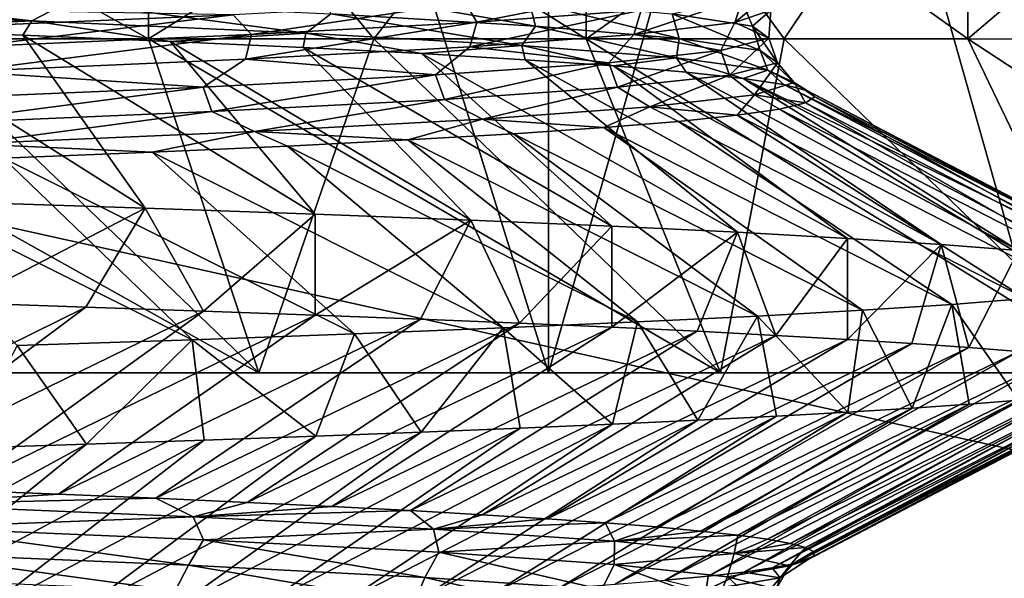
# Model space of a CAD drawing. Header units: metres. Extents: x -205 to 205, y -104 to 104.
# Tile 471 of 656: x -121.21 to -118.26, y 32.73 to 34.4. Entities that reach past the tile are written whole.
import ezdxf

# ---------------------------------------------------------------- set-up
doc = ezdxf.new("R2010")
doc.units = ezdxf.units.M
doc.layers.add('solid_01_2-CONSUMER_EHM_BOX_SW0001', color=7, linetype='CONTINUOUS')

msp = doc.modelspace()

# ---------------------------------------------------------------- linework, layer by layer
at = {"layer": 'solid_01_2-CONSUMER_EHM_BOX_SW0001'}
for points in [[(-200.010849, -74.958488), (-200.010773, 75.041512), (-0.010778, 75.04142)], [(-0.010849, -74.95858), (-200.010849, -74.958488), (-0.010778, 75.04142)], [(-112.002922, 40.641869, 63.099998), (-150.011154, -40.548634, 63.099998), (-150.011002, -39.448967, 63.099998)], [(-112.002922, 40.641869, 63.099998), (-112.003082, 39.542202, 63.099998), (-150.011154, -40.548634, 63.099998)], [(-112.002922, 40.641869, 63.099998), (-150.011002, -39.448967, 63.099998), (-149.999695, 39.547642, 63.099998)], [(-149.501312, 40.049267, 6), (-149.502487, 31.849266, 6), (-112.502487, 31.843967, 6)], [(-112.501312, 40.043968, 6), (-149.501312, 40.049267, 6), (-112.502487, 31.843967, 6)], [(-150.011154, -40.548634, 63.099998), (-112.003082, 39.542202, 63.099998), (-112.014389, -39.454407, 63.099998)], [(-121.276031, 33.345222, 39.288174), (-119.624977, 33.344986, 38.059025), (-121.275208, 38.630074, 39.288136)], [(-119.624954, 33.344986, 10.940993), (-121.276001, 33.345222, 9.711843), (-121.275208, 38.630074, 9.711865)], [(-119.624954, 33.344986, 10.940993), (-121.275208, 38.630074, 9.711865), (-119.624176, 38.629837, 10.941013)], [(-119.624977, 33.344986, 38.059025), (-119.624176, 38.629837, 38.058987), (-121.275208, 38.630074, 39.288136)], [(-119.624977, 33.344986, 38.059025), (-118.127754, 33.344772, 36.646477), (-119.624176, 38.629837, 38.058987)], [(-119.624954, 33.344986, 10.940993), (-119.624176, 38.629837, 10.941013), (-118.127007, 38.629623, 12.353523)], [(-118.127739, 33.344772, 12.353545), (-119.624954, 33.344986, 10.940993), (-118.127007, 38.629623, 12.353523)], [(-118.127754, 33.344772, 36.646477), (-118.127007, 38.629623, 36.646477), (-119.624176, 38.629837, 38.058987)], [(-173.512405, -37.4473, 108.5), (-88.501671, 37.540531, 108.5), (-173.501678, 37.5527, 108.5)], [(-173.512405, -37.4473, 108.5), (-88.512413, -37.459469, 108.5), (-88.501671, 37.540531, 108.5)], [(-122.282349, 34.345367, 37.132809), (-122.282219, 35.161095, 37.132801), (-120.823082, 35.160889, 35.989639)], [(-121.535507, 34.345261, 36.583275), (-122.282349, 34.345367, 37.132809), (-120.823082, 35.160889, 35.989639)], [(-120.823204, 34.345158, 13.010353), (-120.823082, 35.160889, 13.01036), (-122.282219, 35.161095, 11.867198)], [(-121.535507, 34.345261, 12.416727), (-120.823204, 34.345158, 13.010353), (-122.282219, 35.161095, 11.867198)], [(-120.823204, 34.345158, 35.989647), (-121.535507, 34.345261, 36.583275), (-120.823082, 35.160889, 35.989639)], [(-120.823204, 34.345158, 13.010353), (-120.148048, 34.345062, 13.645904), (-120.823082, 35.160889, 13.01036)], [(-120.823204, 34.345158, 35.989647), (-120.823082, 35.160889, 35.989639), (-119.512375, 35.160698, 34.678932)], [(-120.148048, 34.345062, 35.354095), (-120.823204, 34.345158, 35.989647), (-119.512375, 35.160698, 34.678932)], [(-119.512497, 34.344971, 14.321059), (-119.512375, 35.160698, 14.321067), (-120.823082, 35.160889, 13.01036)], [(-120.148048, 34.345062, 13.645904), (-119.512497, 34.344971, 14.321059), (-120.823082, 35.160889, 13.01036)], [(-119.512497, 34.344971, 34.67894), (-120.148048, 34.345062, 35.354095), (-119.512375, 35.160698, 34.678932)], [(-119.512497, 34.344971, 14.321059), (-118.918869, 34.344887, 15.033358), (-119.512375, 35.160698, 14.321067)], [(-119.512497, 34.344971, 34.67894), (-119.512375, 35.160698, 34.678932), (-118.369209, 35.160538, 33.219795)], [(-118.918869, 34.344887, 33.966644), (-119.512497, 34.344971, 34.67894), (-118.369209, 35.160538, 33.219795)], [(-118.369331, 34.344807, 15.780198), (-118.369209, 35.160538, 15.780206), (-119.512375, 35.160698, 14.321067)], [(-118.918869, 34.344887, 15.033358), (-118.369331, 34.344807, 15.780198), (-119.512375, 35.160698, 14.321067)], [(-118.369331, 34.344807, 33.219803), (-118.918869, 34.344887, 33.966644), (-118.369209, 35.160538, 33.219795)], [(-118.369331, 34.344807, 15.780198), (-117.865891, 34.344734, 16.558857), (-118.369209, 35.160538, 15.780206)], [(-118.369331, 34.344807, 33.219803), (-118.369209, 35.160538, 33.219795), (-117.410263, 35.1604, 31.633501)], [(-117.865891, 34.344734, 32.441143), (-118.369331, 34.344807, 33.219803), (-117.410263, 35.1604, 31.633501)], [(-117.410385, 34.344669, 17.366493), (-117.410263, 35.1604, 17.366499), (-118.369209, 35.160538, 15.780206)], [(-117.865891, 34.344734, 16.558857), (-117.410385, 34.344669, 17.366493), (-118.369209, 35.160538, 15.780206)], [(-119.067139, 34.394684, 26.107662), (-118.934669, 34.505325, 24.581116), (-119.043495, 34.468468, 26.116823)], [(-119.067139, 34.394684, 26.107662), (-118.959297, 34.431545, 24.574772), (-118.934669, 34.505325, 24.581116)], [(-121.172684, 34.39901, 17.422445), (-122.151306, 34.435944, 16.230145), (-122.005989, 34.493176, 16.457184)], [(-121.172684, 34.39901, 17.422445), (-122.005989, 34.493176, 16.457184), (-121.062363, 34.456467, 17.658476)], [(-119.663979, 34.383121, 20.367287), (-120.292801, 34.493362, 18.991699), (-119.682861, 34.456715, 20.387794)], [(-119.663979, 34.383121, 20.367287), (-120.276901, 34.419781, 18.96854), (-120.292801, 34.493362, 18.991699)], [(-119.840233, 34.39484, 29.085497), (-119.359612, 34.490307, 27.840059), (-119.875191, 34.453747, 29.286768)], [(-119.840233, 34.39484, 29.085497), (-119.347649, 34.431641, 27.626404), (-119.359612, 34.490307, 27.840059)], [(-120.352264, 34.362103, 18.728653), (-121.172684, 34.39901, 17.422445), (-121.062363, 34.456467, 17.658476)], [(-120.352264, 34.362103, 18.728653), (-121.062363, 34.456467, 17.658476), (-120.276901, 34.419781, 18.96854)], [(-120.514236, 34.358067, 30.469753), (-119.875191, 34.453747, 29.286768), (-120.569626, 34.417217, 30.656216)], [(-120.514236, 34.358067, 30.469753), (-119.840233, 34.39484, 29.085497), (-119.875191, 34.453747, 29.286768)], [(-119.233788, 34.346485, 21.832857), (-119.682861, 34.456715, 20.387794), (-119.255203, 34.420094, 21.850336)], [(-119.233788, 34.346485, 21.832857), (-119.663979, 34.383121, 20.367287), (-119.682861, 34.456715, 20.387794)], [(-119.37001, 34.357853, 27.614565), (-119.043495, 34.468468, 26.116823), (-119.347649, 34.431641, 27.626404)], [(-119.37001, 34.357853, 27.614565), (-119.067139, 34.394684, 26.107662), (-119.043495, 34.468468, 26.116823)], [(-119.014442, 34.383495, 23.355192), (-119.255203, 34.420094, 21.850336), (-119.048897, 34.468437, 23.040451)], [(-119.014442, 34.383495, 23.355192), (-119.048897, 34.468437, 23.040451), (-118.959297, 34.431545, 24.574772)], [(-121.682251, 34.374886, 16.667313), (-122.151306, 34.435944, 16.230145), (-121.172684, 34.39901, 17.422445)], [(-121.277161, 34.430641, 31.823509), (-121.433182, 34.380707, 31.926014), (-120.569626, 34.417217, 30.656216)], [(-121.360542, 34.32132, 31.756002), (-120.569626, 34.417217, 30.656216), (-121.433182, 34.380707, 31.926014)], [(-121.360542, 34.32132, 31.756002), (-120.514236, 34.358067, 30.469753), (-120.569626, 34.417217, 30.656216)], [(-119.704819, 34.325218, 20.128267), (-120.352264, 34.362103, 18.728653), (-120.276901, 34.419781, 18.96854)], [(-119.704819, 34.325218, 20.128267), (-120.276901, 34.419781, 18.96854), (-119.663979, 34.383121, 20.367287)], [(-119.861008, 34.321045, 29.071156), (-119.347649, 34.431641, 27.626404), (-119.840233, 34.39484, 29.085497)], [(-119.861008, 34.321045, 29.071156), (-119.37001, 34.357853, 27.614565), (-119.347649, 34.431641, 27.626404)], [(-118.990952, 34.309879, 23.341051), (-119.255203, 34.420094, 21.850336), (-119.014442, 34.383495, 23.355192)], [(-118.990952, 34.309879, 23.341051), (-119.233788, 34.346485, 21.832857), (-119.255203, 34.420094, 21.850336)], [(-118.964813, 34.346928, 24.878075), (-118.959297, 34.431545, 24.574772), (-119.067139, 34.394684, 26.107662)], [(-118.964813, 34.346928, 24.878075), (-119.014442, 34.383495, 23.355192), (-118.959297, 34.431545, 24.574772)], [(-121.199791, 34.356167, 17.28018), (-121.682251, 34.374886, 16.667313), (-121.172684, 34.39901, 17.422445)], [(-120.758568, 34.33765, 17.920876), (-121.199791, 34.356167, 17.28018), (-121.172684, 34.39901, 17.422445)], [(-120.758568, 34.33765, 17.920876), (-121.172684, 34.39901, 17.422445), (-120.352264, 34.362103, 18.728653)], [(-120.53315, 34.284264, 30.453121), (-119.840233, 34.39484, 29.085497), (-120.514236, 34.358067, 30.469753)], [(-120.53315, 34.284264, 30.453121), (-119.861008, 34.321045, 29.071156), (-119.840233, 34.39484, 29.085497)], [(-119.109528, 34.31039, 26.394751), (-119.067139, 34.394684, 26.107662), (-119.37001, 34.357853, 27.614565)], [(-119.109528, 34.31039, 26.394751), (-118.964813, 34.346928, 24.878075), (-119.067139, 34.394684, 26.107662)], [(-120.832703, 33.838284, 16.08437), (-121.682251, 34.374886, 16.667313), (-121.199791, 34.356167, 17.28018)], [(-120.832703, 33.838284, 16.08437), (-121.38121, 33.856495, 15.462413), (-121.682251, 34.374886, 16.667313)], [(-121.377335, 34.247509, 31.737314), (-120.514236, 34.358067, 30.469753), (-121.360542, 34.32132, 31.756002)], [(-121.377335, 34.247509, 31.737314), (-120.53315, 34.284264, 30.453121), (-120.514236, 34.358067, 30.469753)], [(-120.324295, 33.820328, 16.739601), (-121.199791, 34.356167, 17.28018), (-120.758568, 34.33765, 17.920876)], [(-120.324295, 33.820328, 16.739601), (-120.832703, 33.838284, 16.08437), (-121.199791, 34.356167, 17.28018)], [(-120.360184, 34.319344, 18.586498), (-120.758568, 34.33765, 17.920876), (-120.352264, 34.362103, 18.728653)], [(-120.005402, 34.301113, 19.275387), (-120.360184, 34.319344, 18.586498), (-120.352264, 34.362103, 18.728653)], [(-120.005402, 34.301113, 19.275387), (-120.352264, 34.362103, 18.728653), (-119.704819, 34.325218, 20.128267)], [(-119.444717, 34.273876, 27.881365), (-119.37001, 34.357853, 27.614565), (-119.861008, 34.321045, 29.071156)], [(-119.241936, 34.288357, 21.599449), (-119.704819, 34.325218, 20.128267), (-119.663979, 34.383121, 20.367287)], [(-119.241936, 34.288357, 21.599449), (-119.663979, 34.383121, 20.367287), (-119.233788, 34.346485, 21.832857)], [(-119.444717, 34.273876, 27.881365), (-119.109528, 34.31039, 26.394751), (-119.37001, 34.357853, 27.614565)], [(-118.939735, 34.273296, 24.86751), (-119.014442, 34.383495, 23.355192), (-118.964813, 34.346928, 24.878075)], [(-118.939735, 34.273296, 24.86751), (-118.990952, 34.309879, 23.341051), (-119.014442, 34.383495, 23.355192)], [(-122.282349, 34.345367, 11.867191), (-122.017853, 33.345329, 10.839743), (-120.492744, 33.345112, 11.975136)], [(-122.282349, 34.345367, 11.867191), (-120.492744, 33.345112, 11.975136), (-121.535507, 34.345261, 12.416727)], [(-121.535507, 34.345261, 36.583275), (-120.492744, 33.345112, 37.024864), (-122.017853, 33.345329, 38.160255)], [(-121.535507, 34.345261, 12.416727), (-120.492744, 33.345112, 11.975136), (-120.823204, 34.345158, 13.010353)], [(-120.823204, 34.345158, 35.989647), (-120.492744, 33.345112, 37.024864), (-121.535507, 34.345261, 36.583275)], [(-120.823204, 34.345158, 13.010353), (-120.492744, 33.345112, 11.975136), (-119.109756, 33.344913, 13.279908)], [(-120.823204, 34.345158, 13.010353), (-119.109756, 33.344913, 13.279908), (-120.148048, 34.345062, 13.645904)], [(-120.148048, 34.345062, 35.354095), (-120.492744, 33.345112, 37.024864), (-120.823204, 34.345158, 35.989647)], [(-119.858025, 33.802444, 17.425486), (-120.758568, 34.33765, 17.920876), (-120.360184, 34.319344, 18.586498)], [(-119.858025, 33.802444, 17.425486), (-120.324295, 33.820328, 16.739601), (-120.758568, 34.33765, 17.920876)], [(-120.148048, 34.345062, 35.354095), (-119.109756, 33.344913, 35.720093), (-120.492744, 33.345112, 37.024864)], [(-120.148048, 34.345062, 13.645904), (-119.109756, 33.344913, 13.279908), (-119.512497, 34.344971, 14.321059)], [(-119.512497, 34.344971, 34.67894), (-119.109756, 33.344913, 35.720093), (-120.148048, 34.345062, 35.354095)], [(-119.512497, 34.344971, 14.321059), (-119.109756, 33.344913, 13.279908), (-117.887596, 33.344738, 14.736416)], [(-119.512497, 34.344971, 14.321059), (-117.887596, 33.344738, 14.736416), (-118.918869, 34.344887, 15.033358)], [(-118.918869, 34.344887, 33.966644), (-119.109756, 33.344913, 35.720093), (-119.512497, 34.344971, 34.67894)], [(-118.968735, 34.25153, 23.11763), (-119.241936, 34.288357, 21.599449), (-119.233788, 34.346485, 21.832857)], [(-118.968735, 34.25153, 23.11763), (-119.233788, 34.346485, 21.832857), (-118.990952, 34.309879, 23.341051)], [(-118.918869, 34.344887, 33.966644), (-117.887596, 33.344738, 34.263584), (-119.109756, 33.344913, 35.720093)], [(-119.083382, 34.236744, 26.387926), (-118.964813, 34.346928, 24.878075), (-119.109528, 34.31039, 26.394751)], [(-119.083382, 34.236744, 26.387926), (-118.939735, 34.273296, 24.86751), (-118.964813, 34.346928, 24.878075)], [(-118.918869, 34.344887, 15.033358), (-117.887596, 33.344738, 14.736416), (-118.369331, 34.344807, 15.780198)], [(-118.369331, 34.344807, 33.219803), (-117.887596, 33.344738, 34.263584), (-118.918869, 34.344887, 33.966644)], [(-118.369331, 34.344807, 15.780198), (-117.887596, 33.344738, 14.736416), (-116.842781, 33.344589, 16.324961)], [(-118.369331, 34.344807, 15.780198), (-116.842781, 33.344589, 16.324961), (-117.865891, 34.344734, 16.558857)], [(-117.865891, 34.344734, 32.441143), (-117.887596, 33.344738, 34.263584), (-118.369331, 34.344807, 33.219803)], [(-119.963593, 34.237389, 29.314224), (-119.861008, 34.321045, 29.071156), (-120.53315, 34.284264, 30.453121)], [(-119.435768, 33.784462, 18.139263), (-120.360184, 34.319344, 18.586498), (-120.005402, 34.301113, 19.275387)], [(-119.435768, 33.784462, 18.139263), (-119.858025, 33.802444, 17.425486), (-120.360184, 34.319344, 18.586498)], [(-119.695229, 34.282822, 19.986172), (-120.005402, 34.301113, 19.275387), (-119.704819, 34.325218, 20.128267)], [(-119.059204, 33.766209, 18.878065), (-120.005402, 34.301113, 19.275387), (-119.695229, 34.282822, 19.986172)], [(-119.059204, 33.766209, 18.878065), (-119.435768, 33.784462, 18.139263), (-120.005402, 34.301113, 19.275387)], [(-119.963593, 34.237389, 29.314224), (-119.444717, 34.273876, 27.881365), (-119.861008, 34.321045, 29.071156)], [(-119.430565, 34.264332, 20.717394), (-119.704819, 34.325218, 20.128267), (-119.241936, 34.288357, 21.599449)], [(-119.430565, 34.264332, 20.717394), (-119.695229, 34.282822, 19.986172), (-119.704819, 34.325218, 20.128267)], [(-119.418068, 34.200222, 27.878368), (-119.109528, 34.31039, 26.394751), (-119.444717, 34.273876, 27.881365)], [(-119.418068, 34.200222, 27.878368), (-119.083382, 34.236744, 26.387926), (-119.109528, 34.31039, 26.394751)], [(-118.889557, 34.214725, 24.657917), (-118.990952, 34.309879, 23.341051), (-118.939735, 34.273296, 24.86751)], [(-118.889557, 34.214725, 24.657917), (-118.968735, 34.25153, 23.11763), (-118.990952, 34.309879, 23.341051)], [(-120.659317, 34.200928, 30.669643), (-120.53315, 34.284264, 30.453121), (-121.377335, 34.247509, 31.737314)], [(-120.659317, 34.200928, 30.669643), (-119.963593, 34.237389, 29.314224), (-120.53315, 34.284264, 30.453121)], [(-119.936981, 34.163723, 29.315069), (-119.444717, 34.273876, 27.881365), (-119.963593, 34.237389, 29.314224)], [(-119.936981, 34.163723, 29.315069), (-119.418068, 34.200222, 27.878368), (-119.444717, 34.273876, 27.881365)], [(-118.729797, 33.747738, 19.63899), (-119.695229, 34.282822, 19.986172), (-119.430565, 34.264332, 20.717394)], [(-118.729797, 33.747738, 19.63899), (-119.059204, 33.766209, 18.878065), (-119.695229, 34.282822, 19.986172)], [(-119.21244, 34.245663, 21.466005), (-119.430565, 34.264332, 20.717394), (-119.241936, 34.288357, 21.599449)], [(-119.042191, 34.226933, 22.227743), (-119.241936, 34.288357, 21.599449), (-118.968735, 34.25153, 23.11763)], [(-119.042191, 34.226933, 22.227743), (-119.21244, 34.245663, 21.466005), (-119.241936, 34.288357, 21.599449)], [(-119.008163, 34.177952, 26.195448), (-118.939735, 34.273296, 24.86751), (-119.083382, 34.236744, 26.387926)], [(-119.008163, 34.177952, 26.195448), (-118.889557, 34.214725, 24.657917), (-118.939735, 34.273296, 24.86751)], [(-121.521996, 34.164494, 31.925636), (-120.659317, 34.200928, 30.669643), (-121.377335, 34.247509, 31.737314)], [(-118.448822, 33.729237, 20.419075), (-119.430565, 34.264332, 20.717394), (-119.21244, 34.245663, 21.466005)], [(-118.448822, 33.729237, 20.419075), (-118.729797, 33.747738, 19.63899), (-119.430565, 34.264332, 20.717394)], [(-118.217369, 33.71088, 21.215296), (-119.21244, 34.245663, 21.466005), (-119.042191, 34.226933, 22.227743)], [(-118.217369, 33.71088, 21.215296), (-118.448822, 33.729237, 20.419075), (-119.21244, 34.245663, 21.466005)], [(-118.920845, 34.208271, 22.99818), (-119.042191, 34.226933, 22.227743), (-118.968735, 34.25153, 23.11763)], [(-118.849091, 34.189796, 23.772911), (-118.968735, 34.25153, 23.11763), (-118.889557, 34.214725, 24.657917)], [(-118.849091, 34.189796, 23.772911), (-118.920845, 34.208271, 22.99818), (-118.968735, 34.25153, 23.11763)], [(-120.633263, 34.127251, 30.674276), (-119.963593, 34.237389, 29.314224), (-120.659317, 34.200928, 30.669643)], [(-120.633263, 34.127251, 30.674276), (-119.936981, 34.163723, 29.315069), (-119.963593, 34.237389, 29.314224)], [(-119.321701, 34.141205, 27.705709), (-119.083382, 34.236744, 26.387926), (-119.418068, 34.200222, 27.878368)], [(-119.321701, 34.141205, 27.705709), (-119.008163, 34.177952, 26.195448), (-119.083382, 34.236744, 26.387926)], [(-117.906502, 33.674747, 22.843569), (-119.042191, 34.226933, 22.227743), (-118.920845, 34.208271, 22.99818)], [(-118.036354, 33.692749, 22.024534), (-118.217369, 33.71088, 21.215296), (-119.042191, 34.226933, 22.227743)], [(-117.906502, 33.674747, 22.843569), (-118.036354, 33.692749, 22.024534), (-119.042191, 34.226933, 22.227743)], [(-118.855003, 34.153225, 25.324142), (-118.889557, 34.214725, 24.657917), (-119.008163, 34.177952, 26.195448)], [(-117.828339, 33.656868, 23.669167), (-118.920845, 34.208271, 22.99818), (-118.849091, 34.189796, 23.772911)], [(-117.828339, 33.656868, 23.669167), (-117.906502, 33.674747, 22.843569), (-118.920845, 34.208271, 22.99818)], [(-118.827087, 34.171478, 24.548937), (-118.849091, 34.189796, 23.772911), (-118.889557, 34.214725, 24.657917)], [(-118.855003, 34.153225, 25.324142), (-118.827087, 34.171478, 24.548937), (-118.889557, 34.214725, 24.657917)], [(-121.497047, 34.090801, 31.933907), (-120.659317, 34.200928, 30.669643), (-121.521996, 34.164494, 31.925636)], [(-121.497047, 34.090801, 31.933907), (-120.633263, 34.127251, 30.674276), (-120.659317, 34.200928, 30.669643)], [(-119.82325, 34.104485, 29.164413), (-119.418068, 34.200222, 27.878368), (-119.936981, 34.163723, 29.315069)], [(-119.82325, 34.104485, 29.164413), (-119.321701, 34.141205, 27.705709), (-119.418068, 34.200222, 27.878368)], [(-117.80217, 33.639114, 24.498072), (-118.849091, 34.189796, 23.772911), (-118.827087, 34.171478, 24.548937)], [(-117.80217, 33.639114, 24.498072), (-117.828339, 33.656868, 23.669167), (-118.849091, 34.189796, 23.772911)], [(-120.505829, 34.067791, 30.54727), (-119.936981, 34.163723, 29.315069), (-120.633263, 34.127251, 30.674276)], [(-120.505829, 34.067791, 30.54727), (-119.82325, 34.104485, 29.164413), (-119.936981, 34.163723, 29.315069)], [(-119.060036, 34.116505, 26.863831), (-119.008163, 34.177952, 26.195448), (-119.321701, 34.141205, 27.705709)], [(-119.060036, 34.116505, 26.863831), (-118.932861, 34.13493, 26.096481), (-119.008163, 34.177952, 26.195448)], [(-118.932861, 34.13493, 26.096481), (-118.855003, 34.153225, 25.324142), (-119.008163, 34.177952, 26.195448)], [(-117.901115, 33.603107, 26.11319), (-118.855003, 34.153225, 25.324142), (-118.932861, 34.13493, 26.096481)], [(-117.826874, 33.621059, 25.307163), (-118.827087, 34.171478, 24.548937), (-118.855003, 34.153225, 25.324142)], [(-117.901115, 33.603107, 26.11319), (-117.826874, 33.621059, 25.307163), (-118.855003, 34.153225, 25.324142)], [(-117.826874, 33.621059, 25.307163), (-117.80217, 33.639114, 24.498072), (-118.827087, 34.171478, 24.548937)], [(-121.360085, 34.031124, 31.83131), (-120.633263, 34.127251, 30.674276), (-121.497047, 34.090801, 31.933907)], [(-121.360085, 34.031124, 31.83131), (-120.505829, 34.067791, 30.54727), (-120.633263, 34.127251, 30.674276)], [(-119.459656, 34.07943, 28.369591), (-119.321701, 34.141205, 27.705709), (-119.82325, 34.104485, 29.164413)], [(-119.459656, 34.07943, 28.369591), (-119.235909, 34.097984, 27.622845), (-119.321701, 34.141205, 27.705709)], [(-119.235909, 34.097984, 27.622845), (-119.060036, 34.116505, 26.863831), (-119.321701, 34.141205, 27.705709)], [(-118.02462, 33.585258, 26.913126), (-118.932861, 34.13493, 26.096481), (-119.060036, 34.116505, 26.863831)], [(-118.02462, 33.585258, 26.913126), (-117.901115, 33.603107, 26.11319), (-118.932861, 34.13493, 26.096481)], [(-120.046448, 34.042492, 29.81086), (-119.82325, 34.104485, 29.164413), (-120.505829, 34.067791, 30.54727)], [(-120.046448, 34.042492, 29.81086), (-119.730232, 34.060917, 29.10017), (-119.82325, 34.104485, 29.164413)], [(-119.730232, 34.060917, 29.10017), (-119.459656, 34.07943, 28.369591), (-119.82325, 34.104485, 29.164413)], [(-118.417343, 33.549923, 28.482708), (-119.235909, 34.097984, 27.622845), (-119.459656, 34.07943, 28.369591)], [(-118.196922, 33.567509, 27.703962), (-119.060036, 34.116505, 26.863831), (-119.235909, 34.097984, 27.622845)], [(-118.417343, 33.549923, 28.482708), (-118.196922, 33.567509, 27.703962), (-119.235909, 34.097984, 27.622845)], [(-118.196922, 33.567509, 27.703962), (-118.02462, 33.585258, 26.913126), (-119.060036, 34.116505, 26.863831)], [(-120.811722, 34.005795, 31.161951), (-120.505829, 34.067791, 30.54727), (-121.360085, 34.031124, 31.83131)], [(-120.811722, 34.005795, 31.161951), (-120.407303, 34.024128, 30.498905), (-120.505829, 34.067791, 30.54727)], [(-120.407303, 34.024128, 30.498905), (-120.046448, 34.042492, 29.81086), (-120.505829, 34.067791, 30.54727)], [(-118.999092, 33.515057, 29.992338), (-119.730232, 34.060917, 29.10017), (-120.046448, 34.042492, 29.81086)], [(-118.685066, 33.532482, 29.246443), (-119.459656, 34.07943, 28.369591), (-119.730232, 34.060917, 29.10017)], [(-118.999092, 33.515057, 29.992338), (-118.685066, 33.532482, 29.246443), (-119.730232, 34.060917, 29.10017)], [(-118.685066, 33.532482, 29.246443), (-118.417343, 33.549923, 28.482708), (-119.459656, 34.07943, 28.369591)], [(-121.257957, 33.987461, 31.798021), (-120.811722, 34.005795, 31.161951), (-121.360085, 34.031124, 31.83131)], [(-119.358253, 33.497517, 30.717623), (-120.046448, 34.042492, 29.81086), (-120.407303, 34.024128, 30.498905)], [(-119.358253, 33.497517, 30.717623), (-118.999092, 33.515057, 29.992338), (-120.046448, 34.042492, 29.81086)], [(-120.206467, 33.461945, 32.095554), (-120.811722, 34.005795, 31.161951), (-121.257957, 33.987461, 31.798021)], [(-119.761215, 33.479786, 31.419582), (-120.407303, 34.024128, 30.498905), (-120.811722, 34.005795, 31.161951)], [(-120.206467, 33.461945, 32.095554), (-119.761215, 33.479786, 31.419582), (-120.811722, 34.005795, 31.161951)], [(-119.761215, 33.479786, 31.419582), (-119.358253, 33.497517, 30.717623), (-120.407303, 34.024128, 30.498905)], [(-120.692322, 33.444103, 32.742977), (-121.257957, 33.987461, 31.798021), (-121.744125, 33.969112, 32.404999)], [(-120.692322, 33.444103, 32.742977), (-120.206467, 33.461945, 32.095554), (-121.257957, 33.987461, 31.798021)], [(-121.216934, 33.426369, 33.35939), (-120.692322, 33.444103, 32.742977), (-121.744125, 33.969112, 32.404999)], [(-121.381226, 33.554276, 15.462437), (-121.38121, 33.856495, 15.462413), (-120.832703, 33.838284, 16.08437)], [(-121.011215, 33.542118, 15.873253), (-121.381226, 33.554276, 15.462437), (-120.832703, 33.838284, 16.08437)], [(-120.658699, 33.529964, 16.299234), (-121.011215, 33.542118, 15.873253), (-120.832703, 33.838284, 16.08437)], [(-120.658699, 33.529964, 16.299234), (-120.832703, 33.838284, 16.08437), (-120.324295, 33.820328, 16.739601)], [(-120.324326, 33.517818, 16.739626), (-120.658699, 33.529964, 16.299234), (-120.324295, 33.820328, 16.739601)], [(-120.324326, 33.517818, 16.739626), (-120.324295, 33.820328, 16.739601), (-119.858025, 33.802444, 17.425486)], [(-120.008675, 33.505676, 17.193642), (-120.324326, 33.517818, 16.739626), (-119.858025, 33.802444, 17.425486)], [(-119.712326, 33.493542, 17.660473), (-120.008675, 33.505676, 17.193642), (-119.858025, 33.802444, 17.425486)], [(-119.712326, 33.493542, 17.660473), (-119.858025, 33.802444, 17.425486), (-119.435768, 33.784462, 18.139263)], [(-119.435799, 33.481411, 18.139284), (-119.712326, 33.493542, 17.660473), (-119.435768, 33.784462, 18.139263)], [(-119.435799, 33.481411, 18.139284), (-119.435768, 33.784462, 18.139263), (-119.059204, 33.766209, 18.878065)], [(-119.179588, 33.469288, 18.629219), (-119.435799, 33.481411, 18.139284), (-119.059204, 33.766209, 18.878065)], [(-118.94413, 33.45718, 19.129417), (-119.179588, 33.469288, 18.629219), (-119.059204, 33.766209, 18.878065)], [(-118.94413, 33.45718, 19.129417), (-119.059204, 33.766209, 18.878065), (-118.729797, 33.747738, 19.63899)], [(-118.729828, 33.44508, 19.639017), (-118.94413, 33.45718, 19.129417), (-118.729797, 33.747738, 19.63899)], [(-118.729828, 33.44508, 19.639017), (-118.729797, 33.747738, 19.63899), (-118.448822, 33.729237, 20.419075)], [(-118.537064, 33.432983, 20.157135), (-118.729828, 33.44508, 19.639017), (-118.448822, 33.729237, 20.419075)], [(-118.366158, 33.420883, 20.682875), (-118.537064, 33.432983, 20.157135), (-118.448822, 33.729237, 20.419075)], [(-118.366158, 33.420883, 20.682875), (-118.448822, 33.729237, 20.419075), (-118.217369, 33.71088, 21.215296)], [(-118.217407, 33.408775, 21.21533), (-118.366158, 33.420883, 20.682875), (-118.217369, 33.71088, 21.215296)], [(-118.216469, 33.263596, 27.780928), (-118.196922, 33.567509, 27.703962), (-118.417343, 33.549923, 28.482708)], [(-122.07151, 33.018589, 16.225719), (-121.381226, 33.554276, 15.462437), (-121.011215, 33.542118, 15.873253)], [(-121.72821, 33.006275, 16.612555), (-122.07151, 33.018589, 16.225719), (-121.011215, 33.542118, 15.873253)], [(-121.72821, 33.006275, 16.612555), (-121.011215, 33.542118, 15.873253), (-120.658699, 33.529964, 16.299234)], [(-121.401665, 32.993961, 17.013645), (-121.72821, 33.006275, 16.612555), (-120.658699, 33.529964, 16.299234)], [(-121.401665, 32.993961, 17.013645), (-120.658699, 33.529964, 16.299234), (-120.324326, 33.517818, 16.739626)], [(-118.728439, 33.227337, 29.357378), (-118.685066, 33.532482, 29.246443), (-118.999092, 33.515057, 29.992338)], [(-118.53582, 33.239426, 28.839211), (-118.685066, 33.532482, 29.246443), (-118.728439, 33.227337, 29.357378)], [(-118.53582, 33.239426, 28.839211), (-118.417343, 33.549923, 28.482708), (-118.685066, 33.532482, 29.246443)], [(-118.365059, 33.251511, 28.313423), (-118.417343, 33.549923, 28.482708), (-118.53582, 33.239426, 28.839211)], [(-118.216469, 33.263596, 27.780928), (-118.417343, 33.549923, 28.482708), (-118.365059, 33.251511, 28.313423)], [(-121.092415, 32.981647, 17.428217), (-121.401665, 32.993961, 17.013645), (-120.324326, 33.517818, 16.739626)], [(-121.092415, 32.981647, 17.428217), (-120.324326, 33.517818, 16.739626), (-120.008675, 33.505676, 17.193642)], [(-120.80098, 32.969341, 17.855499), (-121.092415, 32.981647, 17.428217), (-120.008675, 33.505676, 17.193642)], [(-120.80098, 32.969341, 17.855499), (-120.008675, 33.505676, 17.193642), (-119.712326, 33.493542, 17.660473)], [(-119.177895, 33.203178, 30.367304), (-118.999092, 33.515057, 29.992338), (-119.358253, 33.497517, 30.717623)], [(-118.942581, 33.215252, 29.867037), (-118.999092, 33.515057, 29.992338), (-119.177895, 33.203178, 30.367304)], [(-118.728439, 33.227337, 29.357378), (-118.999092, 33.515057, 29.992338), (-118.942581, 33.215252, 29.867037)], [(-120.527908, 32.957035, 18.294716), (-120.80098, 32.969341, 17.855499), (-119.712326, 33.493542, 17.660473)], [(-120.527908, 32.957035, 18.294716), (-119.712326, 33.493542, 17.660473), (-119.435799, 33.481411, 18.139284)], [(-120.27372, 32.944729, 18.7451), (-120.527908, 32.957035, 18.294716), (-119.435799, 33.481411, 18.139284)], [(-120.27372, 32.944729, 18.7451), (-119.435799, 33.481411, 18.139284), (-119.179588, 33.469288, 18.629219)], [(-120.006577, 33.167015, 31.803127), (-119.761215, 33.479786, 31.419582), (-120.206467, 33.461945, 32.095554)], [(-119.710358, 33.179062, 31.336206), (-119.761215, 33.479786, 31.419582), (-120.006577, 33.167015, 31.803127)], [(-119.433968, 33.191113, 30.857313), (-119.358253, 33.497517, 30.717623), (-119.761215, 33.479786, 31.419582)], [(-119.433968, 33.191113, 30.857313), (-119.761215, 33.479786, 31.419582), (-119.710358, 33.179062, 31.336206)], [(-119.177895, 33.203178, 30.367304), (-119.358253, 33.497517, 30.717623), (-119.433968, 33.191113, 30.857313)], [(-121.008743, 33.130909, 33.123821), (-120.692322, 33.444103, 32.742977), (-121.216934, 33.426369, 33.35939)], [(-120.656349, 33.142941, 32.697731), (-120.692322, 33.444103, 32.742977), (-121.008743, 33.130909, 33.123821)], [(-120.322098, 33.154976, 32.25724), (-120.206467, 33.461945, 32.095554), (-120.692322, 33.444103, 32.742977)], [(-120.322098, 33.154976, 32.25724), (-120.692322, 33.444103, 32.742977), (-120.656349, 33.142941, 32.697731)], [(-120.006577, 33.167015, 31.803127), (-120.206467, 33.461945, 32.095554), (-120.322098, 33.154976, 32.25724)], [(-120.038948, 32.93243, 19.205881), (-120.27372, 32.944729, 18.7451), (-119.179588, 33.469288, 18.629219)], [(-120.038948, 32.93243, 19.205881), (-119.179588, 33.469288, 18.629219), (-118.94413, 33.45718, 19.129417)], [(-119.824081, 32.920132, 19.676262), (-120.038948, 32.93243, 19.205881), (-118.94413, 33.45718, 19.129417)], [(-119.824081, 32.920132, 19.676262), (-118.94413, 33.45718, 19.129417), (-118.729828, 33.44508, 19.639017)], [(-119.62944, 32.907833, 20.155361), (-119.824081, 32.920132, 19.676262), (-118.729828, 33.44508, 19.639017)], [(-119.62944, 32.907833, 20.155361), (-118.729828, 33.44508, 19.639017), (-118.537064, 33.432983, 20.157135)], [(-121.008743, 33.130909, 33.123821), (-121.216934, 33.426369, 33.35939), (-121.378647, 33.118877, 33.534744)], [(-119.455284, 32.895542, 20.642281), (-119.62944, 32.907833, 20.155361), (-118.537064, 33.432983, 20.157135)], [(-119.455284, 32.895542, 20.642281), (-118.537064, 33.432983, 20.157135), (-118.366158, 33.420883, 20.682875)], [(-119.301888, 32.883255, 21.136118), (-119.455284, 32.895542, 20.642281), (-118.366158, 33.420883, 20.682875)], [(-119.301888, 32.883255, 21.136118), (-118.366158, 33.420883, 20.682875), (-118.217407, 33.408775, 21.21533)], [(-119.169533, 32.870968, 21.635981), (-119.301888, 32.883255, 21.136118), (-118.217407, 33.408775, 21.21533)], [(-119.169533, 32.870968, 21.635981), (-118.217407, 33.408775, 21.21533), (-118.09108, 33.39666, 21.753572)], [(-119.058487, 32.858685, 22.140974), (-119.169533, 32.870968, 21.635981), (-118.09108, 33.39666, 21.753572)], [(-119.058487, 32.858685, 22.140974), (-118.09108, 33.39666, 21.753572), (-117.987396, 33.384541, 22.296644)], [(-118.969017, 32.846405, 22.650202), (-119.058487, 32.858685, 22.140974), (-117.987396, 33.384541, 22.296644)], [(-118.969017, 32.846405, 22.650202), (-117.987396, 33.384541, 22.296644), (-117.906548, 33.372414, 22.843592)], [(-118.901382, 32.834129, 23.162762), (-118.969017, 32.846405, 22.650202), (-117.906548, 33.372414, 22.843592)], [(-118.901382, 32.834129, 23.162762), (-117.906548, 33.372414, 22.843592), (-117.848671, 33.360287, 23.393456)], [(-118.855644, 32.821857, 23.677725), (-118.901382, 32.834129, 23.162762), (-117.848671, 33.360287, 23.393456)], [(-118.855644, 32.821857, 23.677725), (-117.848671, 33.360287, 23.393456), (-117.813873, 33.348152, 23.945272)], [(-120.492744, 33.345112, 11.975136), (-122.017853, 33.345329, 10.839743), (-121.276001, 33.345222, 9.711843)], [(-122.017853, 33.345329, 38.160255), (-120.492744, 33.345112, 37.024864), (-121.276031, 33.345222, 39.288174)], [(-120.492744, 33.345112, 37.024864), (-119.624977, 33.344986, 38.059025), (-121.276031, 33.345222, 39.288174)], [(-120.492744, 33.345112, 11.975136), (-121.276001, 33.345222, 9.711843), (-119.624954, 33.344986, 10.940993)], [(-119.109756, 33.344913, 13.279908), (-120.492744, 33.345112, 11.975136), (-119.624954, 33.344986, 10.940993)], [(-120.492744, 33.345112, 37.024864), (-119.109756, 33.344913, 35.720093), (-119.624977, 33.344986, 38.059025)], [(-119.109756, 33.344913, 35.720093), (-118.127754, 33.344772, 36.646477), (-119.624977, 33.344986, 38.059025)], [(-119.109756, 33.344913, 13.279908), (-119.624954, 33.344986, 10.940993), (-118.127739, 33.344772, 12.353545)], [(-117.887596, 33.344738, 14.736416), (-119.109756, 33.344913, 13.279908), (-118.127739, 33.344772, 12.353545)], [(-119.109756, 33.344913, 35.720093), (-117.887596, 33.344738, 34.263584), (-118.127754, 33.344772, 36.646477)], [(-118.831795, 32.809589, 24.194153), (-118.855644, 32.821857, 23.677725), (-117.813873, 33.348152, 23.945272)], [(-118.849701, 32.785061, 25.227659), (-117.813713, 33.323952, 25.050877), (-117.848351, 33.311886, 25.602701)], [(-118.849701, 32.785061, 25.227659), (-118.829819, 32.797321, 24.711107), (-117.813713, 33.323952, 25.050877)], [(-118.831795, 32.809589, 24.194153), (-117.813873, 33.348152, 23.945272), (-117.802208, 33.336018, 24.498072)], [(-118.829819, 32.797321, 24.711107), (-118.831795, 32.809589, 24.194153), (-117.802208, 33.336018, 24.498072)], [(-118.829819, 32.797321, 24.711107), (-117.802208, 33.336018, 24.498072), (-117.813713, 33.323952, 25.050877)], [(-118.955009, 32.760551, 26.255806), (-117.906075, 33.299816, 26.152582), (-117.986763, 33.287743, 26.699551)], [(-118.955009, 32.760551, 26.255806), (-118.891441, 32.772804, 25.742868), (-117.906075, 33.299816, 26.152582)], [(-118.891441, 32.772804, 25.742868), (-117.848351, 33.311886, 25.602701), (-117.906075, 33.299816, 26.152582)], [(-118.891441, 32.772804, 25.742868), (-118.849701, 32.785061, 25.227659), (-117.848351, 33.311886, 25.602701)], [(-119.14743, 32.736057, 27.271145), (-118.090294, 33.275669, 27.242651), (-118.216469, 33.263596, 27.780928)], [(-119.14743, 32.736057, 27.271145), (-119.04039, 32.748302, 26.765533), (-118.090294, 33.275669, 27.242651)], [(-119.04039, 32.748302, 26.765533), (-117.986763, 33.287743, 26.699551), (-118.090294, 33.275669, 27.242651)], [(-119.04039, 32.748302, 26.765533), (-118.955009, 32.760551, 26.255806), (-117.986763, 33.287743, 26.699551)], [(-119.595535, 32.699348, 28.754389), (-118.53582, 33.239426, 28.839211), (-118.728439, 33.227337, 29.357378)], [(-119.595535, 32.699348, 28.754389), (-119.425293, 32.711582, 28.26646), (-118.53582, 33.239426, 28.839211)], [(-119.425293, 32.711582, 28.26646), (-118.365059, 33.251511, 28.313423), (-118.53582, 33.239426, 28.839211)], [(-119.425293, 32.711582, 28.26646), (-119.275826, 32.72382, 27.771749), (-118.365059, 33.251511, 28.313423)], [(-119.275826, 32.72382, 27.771749), (-118.216469, 33.263596, 27.780928), (-118.365059, 33.251511, 28.313423)], [(-119.275826, 32.72382, 27.771749), (-119.14743, 32.736057, 27.271145), (-118.216469, 33.263596, 27.780928)], [(-119.997154, 32.674896, 29.706367), (-118.942581, 33.215252, 29.867037), (-119.177895, 33.203178, 30.367304)], [(-119.997154, 32.674896, 29.706367), (-119.786255, 32.687122, 29.234653), (-118.942581, 33.215252, 29.867037)], [(-119.786255, 32.687122, 29.234653), (-118.728439, 33.227337, 29.357378), (-118.942581, 33.215252, 29.867037)], [(-119.786255, 32.687122, 29.234653), (-119.595535, 32.699348, 28.754389), (-118.728439, 33.227337, 29.357378)], [(-120.74749, 32.638252, 31.061607), (-119.710358, 33.179062, 31.336206), (-120.006577, 33.167015, 31.803127)], [(-120.74749, 32.638252, 31.061607), (-120.478226, 32.650463, 30.620649), (-119.710358, 33.179062, 31.336206)], [(-120.478226, 32.650463, 30.620649), (-119.433968, 33.191113, 30.857313), (-119.710358, 33.179062, 31.336206)], [(-120.478226, 32.650463, 30.620649), (-120.227936, 32.662678, 30.168648), (-119.433968, 33.191113, 30.857313)], [(-120.227936, 32.662678, 30.168648), (-119.177895, 33.203178, 30.367304), (-119.433968, 33.191113, 30.857313)], [(-120.227936, 32.662678, 30.168648), (-119.997154, 32.674896, 29.706367), (-119.177895, 33.203178, 30.367304)], [(-121.340736, 32.613838, 31.907373), (-120.322098, 33.154976, 32.25724), (-120.656349, 33.142941, 32.697731)], [(-121.340736, 32.613838, 31.907373), (-121.035179, 32.626045, 31.490768), (-120.322098, 33.154976, 32.25724)], [(-121.035179, 32.626045, 31.490768), (-120.006577, 33.167015, 31.803127), (-120.322098, 33.154976, 32.25724)], [(-121.035179, 32.626045, 31.490768), (-120.74749, 32.638252, 31.061607), (-120.006577, 33.167015, 31.803127)], [(-122.003288, 32.589436, 32.699894), (-121.008743, 33.130909, 33.123821), (-121.378647, 33.118877, 33.534744)], [(-122.003288, 32.589436, 32.699894), (-121.663628, 32.601635, 32.310669), (-121.008743, 33.130909, 33.123821)], [(-121.663628, 32.601635, 32.310669), (-120.656349, 33.142941, 32.697731), (-121.008743, 33.130909, 33.123821)], [(-121.663628, 32.601635, 32.310669), (-121.340736, 32.613838, 31.907373), (-120.656349, 33.142941, 32.697731)], [(-121.574921, 32.95055, 16.897362), (-121.401665, 32.993961, 17.013645), (-121.092415, 32.981647, 17.428217)], [(-121.574921, 32.95055, 16.897362), (-121.092415, 32.981647, 17.428217), (-120.80098, 32.969341, 17.855499)], [(-120.68969, 32.913834, 18.149738), (-121.574921, 32.95055, 16.897362), (-120.80098, 32.969341, 17.855499)], [(-121.529793, 32.881329, 17.027336), (-121.574921, 32.95055, 16.897362), (-120.68969, 32.913834, 18.149738)], [(-120.68969, 32.913834, 18.149738), (-120.80098, 32.969341, 17.855499), (-120.527908, 32.957035, 18.294716)], [(-120.68969, 32.913834, 18.149738), (-120.527908, 32.957035, 18.294716), (-120.27372, 32.944729, 18.7451)], [(-120.68969, 32.913834, 18.149738), (-120.27372, 32.944729, 18.7451), (-120.038948, 32.93243, 19.205881)], [(-120.658127, 32.844467, 18.289633), (-121.529793, 32.881329, 17.027336), (-120.68969, 32.913834, 18.149738)], [(-119.969765, 32.87714, 19.503813), (-120.68969, 32.913834, 18.149738), (-120.038948, 32.93243, 19.205881)], [(-120.658127, 32.844467, 18.289633), (-120.68969, 32.913834, 18.149738), (-119.969765, 32.87714, 19.503813)], [(-119.969765, 32.87714, 19.503813), (-120.038948, 32.93243, 19.205881), (-119.824081, 32.920132, 19.676262)], [(-119.969765, 32.87714, 19.503813), (-119.824081, 32.920132, 19.676262), (-119.62944, 32.907833, 20.155361)], [(-120.703331, 32.769207, 18.259912), (-121.577011, 32.806015, 17.005312), (-121.529793, 32.881329, 17.027336)], [(-120.703331, 32.769207, 18.259912), (-121.529793, 32.881329, 17.027336), (-120.658127, 32.844467, 18.289633)], [(-119.969765, 32.87714, 19.503813), (-119.62944, 32.907833, 20.155361), (-119.455284, 32.895542, 20.642281)], [(-119.42704, 32.840473, 20.9382), (-119.969765, 32.87714, 19.503813), (-119.455284, 32.895542, 20.642281)], [(-119.42704, 32.840473, 20.9382), (-119.455284, 32.895542, 20.642281), (-119.301888, 32.883255, 21.136118)], [(-119.42704, 32.840473, 20.9382), (-119.301888, 32.883255, 21.136118), (-119.169533, 32.870968, 21.635981)], [(-119.953712, 32.807632, 19.652243), (-120.658127, 32.844467, 18.289633), (-119.969765, 32.87714, 19.503813)], [(-119.953712, 32.807632, 19.652243), (-119.969765, 32.87714, 19.503813), (-119.42704, 32.840473, 20.9382)], [(-119.42704, 32.840473, 20.9382), (-119.169533, 32.870968, 21.635981), (-119.058487, 32.858685, 22.140974)], [(-119.069458, 32.803833, 22.429537), (-119.42704, 32.840473, 20.9382), (-119.058487, 32.858685, 22.140974)], [(-119.069458, 32.803833, 22.429537), (-119.058487, 32.858685, 22.140974), (-118.969017, 32.846405, 22.650202)], [(-119.995659, 32.732422, 19.614996), (-120.703331, 32.769207, 18.259912), (-120.658127, 32.844467, 18.289633)], [(-119.995659, 32.732422, 19.614996), (-120.658127, 32.844467, 18.289633), (-119.953712, 32.807632, 19.652243)], [(-119.428085, 32.770821, 21.093382), (-119.953712, 32.807632, 19.652243), (-119.42704, 32.840473, 20.9382)], [(-119.428085, 32.770821, 21.093382), (-119.42704, 32.840473, 20.9382), (-119.069458, 32.803833, 22.429537)], [(-119.069458, 32.803833, 22.429537), (-118.969017, 32.846405, 22.650202), (-118.901382, 32.834129, 23.162762)], [(-119.069458, 32.803833, 22.429537), (-118.901382, 32.834129, 23.162762), (-118.855644, 32.821857, 23.677725)], [(-120.743233, 32.691822, 18.188932), (-121.623238, 32.728542, 16.94282), (-121.577011, 32.806015, 17.005312)], [(-120.743233, 32.691822, 18.188932), (-121.577011, 32.806015, 17.005312), (-120.703331, 32.769207, 18.259912)], [(-119.465614, 32.69566, 21.048994), (-119.995659, 32.732422, 19.614996), (-119.953712, 32.807632, 19.652243)], [(-119.465614, 32.69566, 21.048994), (-119.953712, 32.807632, 19.652243), (-119.428085, 32.770821, 21.093382)], [(-119.089134, 32.734035, 22.589424), (-119.428085, 32.770821, 21.093382), (-119.069458, 32.803833, 22.429537)], [(-119.089134, 32.734035, 22.589424), (-119.069458, 32.803833, 22.429537), (-118.903717, 32.767223, 23.954138)], [(-118.903717, 32.767223, 23.954138), (-119.069458, 32.803833, 22.429537), (-118.855644, 32.821857, 23.677725)], [(-118.903717, 32.767223, 23.954138), (-118.855644, 32.821857, 23.677725), (-118.831795, 32.809589, 24.194153)], [(-118.903717, 32.767223, 23.954138), (-118.831795, 32.809589, 24.194153), (-118.829819, 32.797321, 24.711107)], [(-118.903717, 32.767223, 23.954138), (-118.829819, 32.797321, 24.711107), (-118.849701, 32.785061, 25.227659)], [(-120.027733, 32.655125, 19.536152), (-120.743233, 32.691822, 18.188932), (-120.703331, 32.769207, 18.259912)], [(-120.027733, 32.655125, 19.536152), (-120.703331, 32.769207, 18.259912), (-119.995659, 32.732422, 19.614996)], [(-119.121086, 32.658928, 22.538452), (-119.465614, 32.69566, 21.048994), (-119.428085, 32.770821, 21.093382)], [(-119.121086, 32.658928, 22.538452), (-119.428085, 32.770821, 21.093382), (-119.089134, 32.734035, 22.589424)], [(-118.943275, 32.697277, 24.116432), (-119.089134, 32.734035, 22.589424), (-118.903717, 32.767223, 23.954138)], [(-118.931625, 32.730637, 25.487532), (-118.891441, 32.772804, 25.742868), (-118.955009, 32.760551, 26.255806)], [(-118.943275, 32.697277, 24.116432), (-118.903717, 32.767223, 23.954138), (-118.931625, 32.730637, 25.487532)], [(-118.931625, 32.730637, 25.487532), (-118.849701, 32.785061, 25.227659), (-118.891441, 32.772804, 25.742868)], [(-118.931625, 32.730637, 25.487532), (-118.903717, 32.767223, 23.954138), (-118.849701, 32.785061, 25.227659)], [(-119.153183, 32.69408, 27.005001), (-119.14743, 32.736057, 27.271145), (-119.275826, 32.72382, 27.771749)], [(-119.153183, 32.69408, 27.005001), (-119.04039, 32.748302, 26.765533), (-119.14743, 32.736057, 27.271145)], [(-119.153183, 32.69408, 27.005001), (-118.931625, 32.730637, 25.487532), (-119.04039, 32.748302, 26.765533)], [(-118.968575, 32.622223, 24.059601), (-119.121086, 32.658928, 22.538452), (-119.089134, 32.734035, 22.589424)], [(-118.968575, 32.622223, 24.059601), (-119.089134, 32.734035, 22.589424), (-118.943275, 32.697277, 24.116432)], [(-118.931625, 32.730637, 25.487532), (-118.955009, 32.760551, 26.255806), (-119.04039, 32.748302, 26.765533)], [(-119.488556, 32.61845, 20.963188), (-120.027733, 32.655125, 19.536152), (-119.995659, 32.732422, 19.614996)], [(-119.488556, 32.61845, 20.963188), (-119.995659, 32.732422, 19.614996), (-119.465614, 32.69566, 21.048994)], [(-118.991905, 32.660545, 25.649666), (-118.931625, 32.730637, 25.487532), (-119.153183, 32.69408, 27.005001)], [(-118.991905, 32.660545, 25.649666), (-118.943275, 32.697277, 24.116432), (-118.931625, 32.730637, 25.487532)]]:
    msp.add_3dface(points, dxfattribs=at)

doc.saveas('drawing.dxf')
